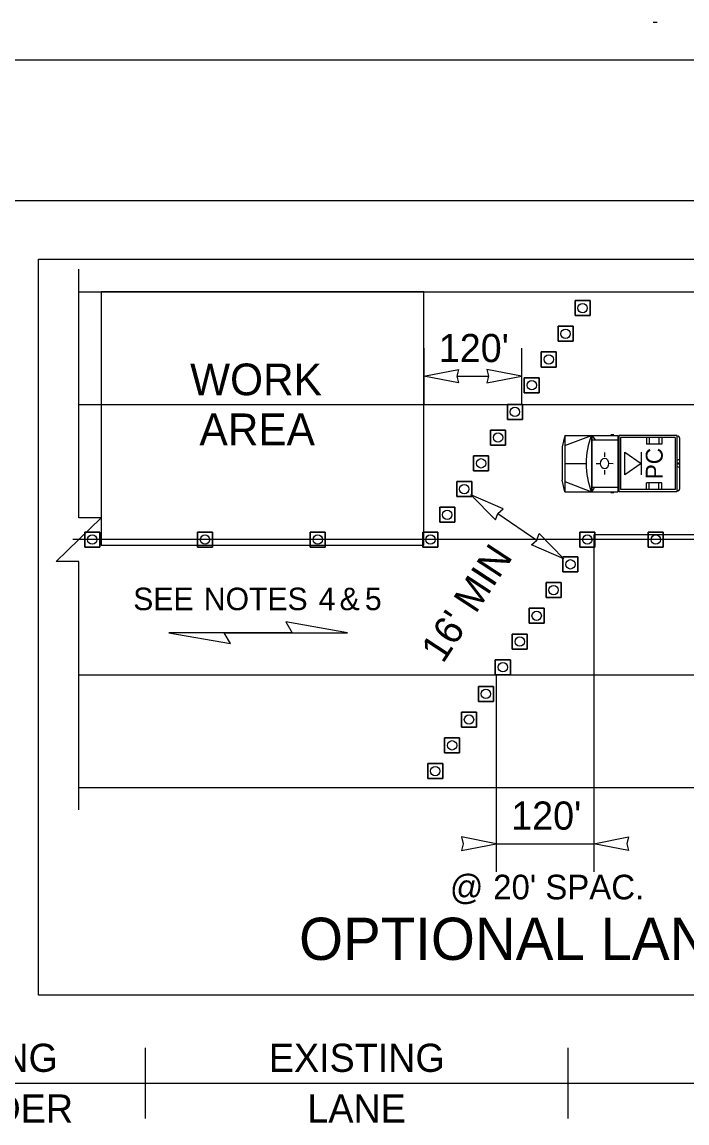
# Model space of a CAD drawing. Extents: x 99999.1 to 100095.7, y 99995 to 100010.7.
# Drawn here: x 100004.94 to 100006.828, y 100003.112 to 100006.24 of the extents above; entities that cross this region are included whole.
import ezdxf

# ---------------------------------------------------------------- set-up
doc = ezdxf.new("R2010")
doc.units = 0
for name, color, linetype in [('RD_ED_ShoulderPavedEdge', 7, 'Continuous'), ('RD_MK_LineEdgeWhite', 7, 'Continuous'), ('RD_MK_LineSkipCenter', 7, 'Continuous'), ('SH_DE_DetailHeading2Text', 7, 'Continuous'), ('SH_TI_Tables', 7, 'Continuous'), ('TR_WZ_MotoristVehicle', 7, 'Continuous'), ('TR_WZ_PortableSignMountBlk-Wht', 7, 'Continuous'), ('TR_WZ_TrafficCone', 7, 'Continuous'), ('TR_WZ_WorkZoneDetails', 7, 'Continuous'), ('TR_WZ_WorkZoneTextCurrent', 7, 'Continuous')]:
    doc.layers.add(name, color=color, linetype=linetype)

msp = doc.modelspace()

# ---------------------------------------------------------------- linework, layer by layer
at = {"layer": 'RD_ED_ShoulderPavedEdge'}
for p, q in [((100000.1076, 100005.7323), (100015.6424, 100005.7323)), ((100005.1009, 100005.4735), (100009.0183, 100005.4735)), ((100005.1009, 100004.0655), (100009.0183, 100004.0655))]:
    msp.add_line(p, q, dxfattribs=at)
at = {"layer": 'RD_MK_LineEdgeWhite'}
for p, q in [((100000.1076, 100006.1323), (100015.6424, 100006.1323)), ((100005.1009, 100005.1535), (100009.0183, 100005.1535)), ((100005.1009, 100004.3855), (100009.0183, 100004.3855))]:
    msp.add_line(p, q, dxfattribs=at)
at = {"layer": 'RD_MK_LineSkipCenter'}
msp.add_lwpolyline([(100009.0017, 100004.7695), (100005.0844, 100004.7695)], dxfattribs=at)
at = {"layer": 'SH_TI_Tables'}
msp.add_lwpolyline([(100004.9869, 100005.5662), (100009.1323, 100005.5662), (100009.1323, 100003.4755), (100004.9869, 100003.4755)], close=True, dxfattribs=at)
at = {"layer": 'TR_WZ_MotoristVehicle'}
for p, q in [((100006.7324, 100006.2395), (100006.7438, 100006.2395)), ((100006.481, 100005.0655), (100006.4736, 100005.0332)), ((100006.481, 100005.0655), (100006.481, 100004.9055)), ((100006.481, 100005.0655), (100006.6321, 100005.0655)), ((100006.481, 100005.0362), (100006.5566, 100005.0655)), ((100006.5566, 100005.0655), (100006.5566, 100004.9055)), ((100006.5579, 100005.0655), (100006.5579, 100004.9055)), ((100006.5579, 100005.0655), (100006.5675, 100005.0531)), ((100006.5579, 100005.0531), (100006.6321, 100005.0531)), ((100006.6115, 100005.0677), (100006.6206, 100005.0677)), ((100006.6321, 100005.0655), (100006.6321, 100004.9055)), ((100006.7989, 100005.0655), (100006.6343, 100005.0655)), ((100006.6343, 100005.0655), (100006.6343, 100004.9055)), ((100006.7942, 100005.0591), (100006.639, 100005.0591)), ((100006.639, 100005.0591), (100006.639, 100004.9119)), ((100006.7132, 100005.0591), (100006.7132, 100005.0407)), ((100006.7211, 100005.0591), (100006.7211, 100005.0407)), ((100006.7483, 100005.0591), (100006.7483, 100005.0407)), ((100006.7571, 100005.0591), (100006.7571, 100005.0407)), ((100006.7942, 100005.0591), (100006.7942, 100004.9119)), ((100006.7989, 100005.0655), (100006.7989, 100004.9055)), ((100006.803, 100005.0629), (100006.7994, 100005.0629)), ((100006.7994, 100005.0629), (100006.7994, 100004.9081)), ((100006.8066, 100005.058), (100006.8066, 100004.913)), ((100006.4736, 100005.0332), (100006.4736, 100004.9378)), ((100006.7571, 100005.0407), (100006.7132, 100005.0407)), ((100006.5942, 100005.0172), (100006.5942, 100005.0043)), ((100006.8066, 100004.9968), (100006.7994, 100004.9938)), ((100006.481, 100004.9855), (100006.5417, 100004.9855)), ((100006.5701, 100004.9856), (100006.5802, 100004.9856)), ((100006.5948, 100004.9547), (100006.5945, 100004.9668)), ((100006.6055, 100004.9852), (100006.6055, 100004.9852)), ((100006.6189, 100004.9849), (100006.607, 100004.9852)), ((100006.8066, 100004.9742), (100006.7994, 100004.9772)), ((100006.8047, 100004.9855), (100006.8014, 100004.9855)), ((100006.803, 100004.9877), (100006.803, 100004.9832)), ((100006.481, 100004.9055), (100006.4736, 100004.9378)), ((100006.481, 100004.9348), (100006.5566, 100004.9055)), ((100006.7132, 100004.9119), (100006.7132, 100004.9303)), ((100006.7571, 100004.9303), (100006.7132, 100004.9303)), ((100006.7211, 100004.9119), (100006.7211, 100004.9303)), ((100006.7483, 100004.9119), (100006.7483, 100004.9303)), ((100006.7571, 100004.9119), (100006.7571, 100004.9303)), ((100006.481, 100004.9055), (100006.6321, 100004.9055)), ((100006.5579, 100004.9179), (100006.6321, 100004.9179)), ((100006.5659, 100004.9179), (100006.5579, 100004.9055)), ((100006.6115, 100004.9032), (100006.6206, 100004.9032)), ((100006.7989, 100004.9055), (100006.6343, 100004.9055)), ((100006.7942, 100004.9119), (100006.639, 100004.9119)), ((100006.803, 100004.9081), (100006.7994, 100004.9081))]:
    msp.add_line(p, q, dxfattribs=at)
for centre, major_axis, start_param, end_param in [((100006.6645, 100004.9855), (0, -0.1679), 4.215667, 5.208926), ((100006.803, 100005.058), (0, 0.00488), 4.712389, 6.283185), ((100006.803, 100004.913), (0, -0.00488), 0, 1.570796)]:
    msp.add_ellipse(centre, major_axis=major_axis, ratio=0.73155, start_param=start_param, end_param=end_param, dxfattribs=at)
for centre, major_axis in [((100006.5942, 100004.9855), (0, 0.0154)), ((100006.803, 100004.9855), (0, 0.00225))]:
    msp.add_ellipse(centre, major_axis=major_axis, ratio=0.73155, dxfattribs=at)
at = {"layer": 'TR_WZ_PortableSignMountBlk-Wht'}
msp.add_line((100006.6981, 100005.0174), (100006.6981, 100004.9534), dxfattribs=at)
msp.add_lwpolyline([(100006.6981, 100004.9855), (100006.6521, 100004.9534), (100006.6521, 100005.0174)], close=True, dxfattribs=at)
at = {"layer": 'TR_WZ_TrafficCone'}
for points in [[(100006.5103, 100005.4484), (100006.5529, 100005.4484), (100006.5529, 100005.4058), (100006.5103, 100005.4058), (100006.5103, 100005.4484)], [(100006.5103, 100005.4058), (100006.5529, 100005.4058), (100006.5529, 100005.4484), (100006.5103, 100005.4484), (100006.5103, 100005.4058)], [(100006.4623, 100005.3754), (100006.5049, 100005.3754), (100006.5049, 100005.3327), (100006.4623, 100005.3327), (100006.4623, 100005.3754)], [(100006.4623, 100005.3327), (100006.5049, 100005.3327), (100006.5049, 100005.3754), (100006.4623, 100005.3754), (100006.4623, 100005.3327)], [(100006.4143, 100005.3023), (100006.4569, 100005.3023), (100006.4569, 100005.2596), (100006.4143, 100005.2596), (100006.4143, 100005.3023)], [(100006.4143, 100005.2596), (100006.4569, 100005.2596), (100006.4569, 100005.3023), (100006.4143, 100005.3023), (100006.4143, 100005.2596)], [(100006.3663, 100005.2292), (100006.4089, 100005.2292), (100006.4089, 100005.1866), (100006.3663, 100005.1866), (100006.3663, 100005.2292)], [(100006.3663, 100005.1866), (100006.4089, 100005.1866), (100006.4089, 100005.2292), (100006.3663, 100005.2292), (100006.3663, 100005.1866)], [(100006.3609, 100005.1535), (100006.3182, 100005.1535), (100006.3182, 100005.1108), (100006.3609, 100005.1108), (100006.3609, 100005.1535)], [(100006.3609, 100005.1108), (100006.3182, 100005.1108), (100006.3182, 100005.1535), (100006.3609, 100005.1535), (100006.3609, 100005.1108)], [(100006.3129, 100005.0804), (100006.2702, 100005.0804), (100006.2702, 100005.0378), (100006.3129, 100005.0378), (100006.3129, 100005.0804)], [(100006.3129, 100005.0378), (100006.2702, 100005.0378), (100006.2702, 100005.0804), (100006.3129, 100005.0804), (100006.3129, 100005.0378)], [(100006.2649, 100005.0074), (100006.2222, 100005.0074), (100006.2222, 100004.9647), (100006.2649, 100004.9647), (100006.2649, 100005.0074)], [(100006.2649, 100004.9647), (100006.2222, 100004.9647), (100006.2222, 100005.0074), (100006.2649, 100005.0074), (100006.2649, 100004.9647)], [(100006.2169, 100004.9343), (100006.1742, 100004.9343), (100006.1742, 100004.8916), (100006.2169, 100004.8916), (100006.2169, 100004.9343)], [(100006.2169, 100004.8916), (100006.1742, 100004.8916), (100006.1742, 100004.9343), (100006.2169, 100004.9343), (100006.2169, 100004.8916)], [(100006.1689, 100004.8612), (100006.1262, 100004.8612), (100006.1262, 100004.8186), (100006.1689, 100004.8186), (100006.1689, 100004.8612)], [(100006.1689, 100004.8186), (100006.1262, 100004.8186), (100006.1262, 100004.8612), (100006.1689, 100004.8612), (100006.1689, 100004.8186)], [(100005.1183, 100004.7908), (100005.1609, 100004.7908), (100005.1609, 100004.7482), (100005.1183, 100004.7482), (100005.1183, 100004.7908)], [(100005.1183, 100004.7482), (100005.1609, 100004.7482), (100005.1609, 100004.7908), (100005.1183, 100004.7908), (100005.1183, 100004.7482)], [(100005.4383, 100004.7908), (100005.4809, 100004.7908), (100005.4809, 100004.7482), (100005.4383, 100004.7482), (100005.4383, 100004.7908)], [(100005.4383, 100004.7482), (100005.4809, 100004.7482), (100005.4809, 100004.7908), (100005.4383, 100004.7908), (100005.4383, 100004.7482)], [(100005.7583, 100004.7908), (100005.8009, 100004.7908), (100005.8009, 100004.7482), (100005.7583, 100004.7482), (100005.7583, 100004.7908)], [(100005.7583, 100004.7482), (100005.8009, 100004.7482), (100005.8009, 100004.7908), (100005.7583, 100004.7908), (100005.7583, 100004.7482)], [(100006.1209, 100004.7908), (100006.0782, 100004.7908), (100006.0782, 100004.7482), (100006.1209, 100004.7482), (100006.1209, 100004.7908)], [(100006.1209, 100004.7482), (100006.0782, 100004.7482), (100006.0782, 100004.7908), (100006.1209, 100004.7908), (100006.1209, 100004.7482)], [(100006.5665, 100004.7908), (100006.5239, 100004.7908), (100006.5239, 100004.7482), (100006.5665, 100004.7482), (100006.5665, 100004.7908)], [(100006.5665, 100004.7482), (100006.5239, 100004.7482), (100006.5239, 100004.7908), (100006.5665, 100004.7908), (100006.5665, 100004.7482)], [(100006.7183, 100004.7908), (100006.7609, 100004.7908), (100006.7609, 100004.7482), (100006.7183, 100004.7482), (100006.7183, 100004.7908)], [(100006.7183, 100004.7482), (100006.7609, 100004.7482), (100006.7609, 100004.7908), (100006.7183, 100004.7908), (100006.7183, 100004.7482)], [(100006.4759, 100004.6778), (100006.5186, 100004.6778), (100006.5186, 100004.7204), (100006.4759, 100004.7204), (100006.4759, 100004.6778)], [(100006.4759, 100004.7204), (100006.5186, 100004.7204), (100006.5186, 100004.6778), (100006.4759, 100004.6778), (100006.4759, 100004.7204)], [(100006.4279, 100004.6047), (100006.4706, 100004.6047), (100006.4706, 100004.6474), (100006.4279, 100004.6474), (100006.4279, 100004.6047)], [(100006.4279, 100004.6474), (100006.4706, 100004.6474), (100006.4706, 100004.6047), (100006.4279, 100004.6047), (100006.4279, 100004.6474)], [(100006.3799, 100004.5316), (100006.4226, 100004.5316), (100006.4226, 100004.5743), (100006.3799, 100004.5743), (100006.3799, 100004.5316)], [(100006.3799, 100004.5743), (100006.4226, 100004.5743), (100006.4226, 100004.5316), (100006.3799, 100004.5316), (100006.3799, 100004.5743)], [(100006.3319, 100004.4586), (100006.3746, 100004.4586), (100006.3746, 100004.5012), (100006.3319, 100004.5012), (100006.3319, 100004.4586)], [(100006.3319, 100004.5012), (100006.3746, 100004.5012), (100006.3746, 100004.4586), (100006.3319, 100004.4586), (100006.3319, 100004.5012)], [(100006.2839, 100004.3855), (100006.3266, 100004.3855), (100006.3266, 100004.4282), (100006.2839, 100004.4282), (100006.2839, 100004.3855)], [(100006.2839, 100004.4282), (100006.3266, 100004.4282), (100006.3266, 100004.3855), (100006.2839, 100004.3855), (100006.2839, 100004.4282)], [(100006.2359, 100004.3524), (100006.2786, 100004.3524), (100006.2786, 100004.3098), (100006.2359, 100004.3098), (100006.2359, 100004.3524)], [(100006.2359, 100004.3098), (100006.2786, 100004.3098), (100006.2786, 100004.3524), (100006.2359, 100004.3524), (100006.2359, 100004.3098)], [(100006.1879, 100004.2794), (100006.2306, 100004.2794), (100006.2306, 100004.2367), (100006.1879, 100004.2367), (100006.1879, 100004.2794)], [(100006.1879, 100004.2367), (100006.2306, 100004.2367), (100006.2306, 100004.2794), (100006.1879, 100004.2794), (100006.1879, 100004.2367)], [(100006.1399, 100004.2063), (100006.1826, 100004.2063), (100006.1826, 100004.1636), (100006.1399, 100004.1636), (100006.1399, 100004.2063)], [(100006.1399, 100004.1636), (100006.1826, 100004.1636), (100006.1826, 100004.2063), (100006.1399, 100004.2063), (100006.1399, 100004.1636)], [(100006.0919, 100004.1332), (100006.1346, 100004.1332), (100006.1346, 100004.0906), (100006.0919, 100004.0906), (100006.0919, 100004.1332)], [(100006.0919, 100004.0906), (100006.1346, 100004.0906), (100006.1346, 100004.1332), (100006.0919, 100004.1332), (100006.0919, 100004.0906)]]:
    msp.add_lwpolyline(points, dxfattribs=at)
for centre in [(100006.5316, 100005.4271), (100006.4836, 100005.354), (100006.4356, 100005.281), (100006.3876, 100005.2079), (100006.3396, 100005.1322), (100006.2916, 100005.0591), (100006.2436, 100004.986), (100006.1956, 100004.913), (100006.1476, 100004.8399), (100005.1396, 100004.7695), (100005.4596, 100004.7695), (100005.7796, 100004.7695), (100006.0996, 100004.7695), (100006.5452, 100004.7695), (100006.7396, 100004.7695), (100006.4973, 100004.6991), (100006.4493, 100004.626), (100006.4013, 100004.553), (100006.3533, 100004.4799), (100006.3053, 100004.4068), (100006.2572, 100004.3311), (100006.2092, 100004.258), (100006.1612, 100004.185), (100006.1132, 100004.1119)]:
    msp.add_circle(centre, 0.0133, dxfattribs=at)
at = {"layer": 'TR_WZ_WorkZoneDetails'}
for p, q in [((100006.0809, 100005.3135), (100006.0809, 100005.1535)), ((100006.3583, 100005.3135), (100006.3583, 100005.1535)), ((100006.1747, 100005.2335), (100006.2645, 100005.2335)), ((100006.2915, 100004.8438), (100006.4014, 100004.7682)), ((100005.5138, 100004.5049), (100005.7067, 100004.5049)), ((100005.7067, 100004.5049), (100005.5138, 100004.5049)), ((100006.2866, 100004.3855), (100006.2866, 100003.8255)), ((100006.5639, 100004.0655), (100006.5639, 100003.8255)), ((100006.2866, 100003.9055), (100006.5639, 100003.9055)), ((100005.2907, 100003.1255), (100005.2907, 100003.3255)), ((100006.4907, 100003.1255), (100006.4907, 100003.3255)), ((100004.2907, 100003.2255), (100005.2907, 100003.2255)), ((100005.2907, 100003.2255), (100006.4907, 100003.2255)), ((100006.4907, 100003.2255), (100007.6907, 100003.2255))]:
    msp.add_line(p, q, dxfattribs=at)
msp.add_lwpolyline([(100005.1009, 100004.0015), (100005.1009, 100004.7075), (100005.0369, 100004.7075), (100005.1649, 100004.8314), (100005.1009, 100004.8314), (100005.1009, 100005.5375)], dxfattribs=at)
for points in [[(100005.1649, 100005.4735), (100005.1649, 100004.7535), (100006.0809, 100004.7535), (100006.0809, 100005.4735)], [(100006.0809, 100005.2335), (100006.1792, 100005.2528), (100006.1747, 100005.2335), (100006.1792, 100005.2142)], [(100006.3583, 100005.2335), (100006.26, 100005.2528), (100006.2645, 100005.2335), (100006.26, 100005.2142)], [(100006.2143, 100004.897), (100006.2843, 100004.8254), (100006.2915, 100004.8438), (100006.3061, 100004.8571)], [(100006.4786, 100004.7151), (100006.3867, 100004.7549), (100006.4014, 100004.7682), (100006.4085, 100004.7867)], [(100006.5639, 100004.7828), (100006.5639, 100004.0655), (100007.5423, 100004.0655), (100007.5423, 100004.7828)], [(100005.8639, 100004.5049), (100005.6889, 100004.5358), (100005.7067, 100004.5049)], [(100005.3566, 100004.5049), (100005.5316, 100004.4741), (100005.5138, 100004.5049)], [(100006.2866, 100003.9055), (100006.1883, 100003.9248), (100006.1928, 100003.9055), (100006.1883, 100003.8862)], [(100006.5639, 100003.9055), (100006.6622, 100003.9248), (100006.6576, 100003.9055), (100006.6622, 100003.8862)]]:
    msp.add_lwpolyline(points, close=True, dxfattribs=at)

# ---------------------------------------------------------------- texts
at = {"layer": 'SH_DE_DetailHeading2Text'}
msp.add_text('OPTIONAL LANE SHIFT DETAIL', height=0.12, rotation=360, dxfattribs=at).set_placement((100005.7267, 100003.5755))
at = {"layer": 'TR_WZ_MotoristVehicle'}
msp.add_text('PC', height=0.048, rotation=90, dxfattribs=at).set_placement((100006.7592, 100004.9407))
at = {"layer": 'TR_WZ_WorkZoneDetails'}
for s, p in [('WORK', (100005.4172, 100005.1794)), ('AREA', (100005.4439, 100005.0376))]:
    msp.add_text(s, height=0.09, dxfattribs=at).set_placement(p)
for s, p in [('EXISTING', (100004.5424, 100003.2575)), ('EXISTING', (100005.6409, 100003.2575)), ('SHOULDER', (100004.4905, 100003.1135)), ('LANE', (100005.7503, 100003.1135))]:
    msp.add_text(s, height=0.08, rotation=360, dxfattribs=at).set_placement(p)
at = {"layer": 'TR_WZ_WorkZoneTextCurrent'}
for s, height, rotation, p in [("120'", 0.08, 360, (100006.1235, 100005.2735)), ("16' MIN", 0.08, 56.6977, (100006.1351, 100004.415)), ("120'", 0.08, 360, (100006.3291, 100003.9455)), ('@', 0.07, 360, (100006.155, 100003.7475)), ("20' SPAC.", 0.07, 360, (100006.2779, 100003.7475))]:
    msp.add_text(s, height=height, rotation=rotation, dxfattribs=at).set_placement(p)
for s, p in [('SEE', (100005.2557, 100004.5689)), ('NOTES', (100005.4562, 100004.5689)), ('4', (100005.7822, 100004.5689)), ('&', (100005.8417, 100004.5689)), ('5', (100005.9136, 100004.5689))]:
    msp.add_text(s, height=0.064, dxfattribs=at).set_placement(p)

doc.saveas('drawing.dxf')
